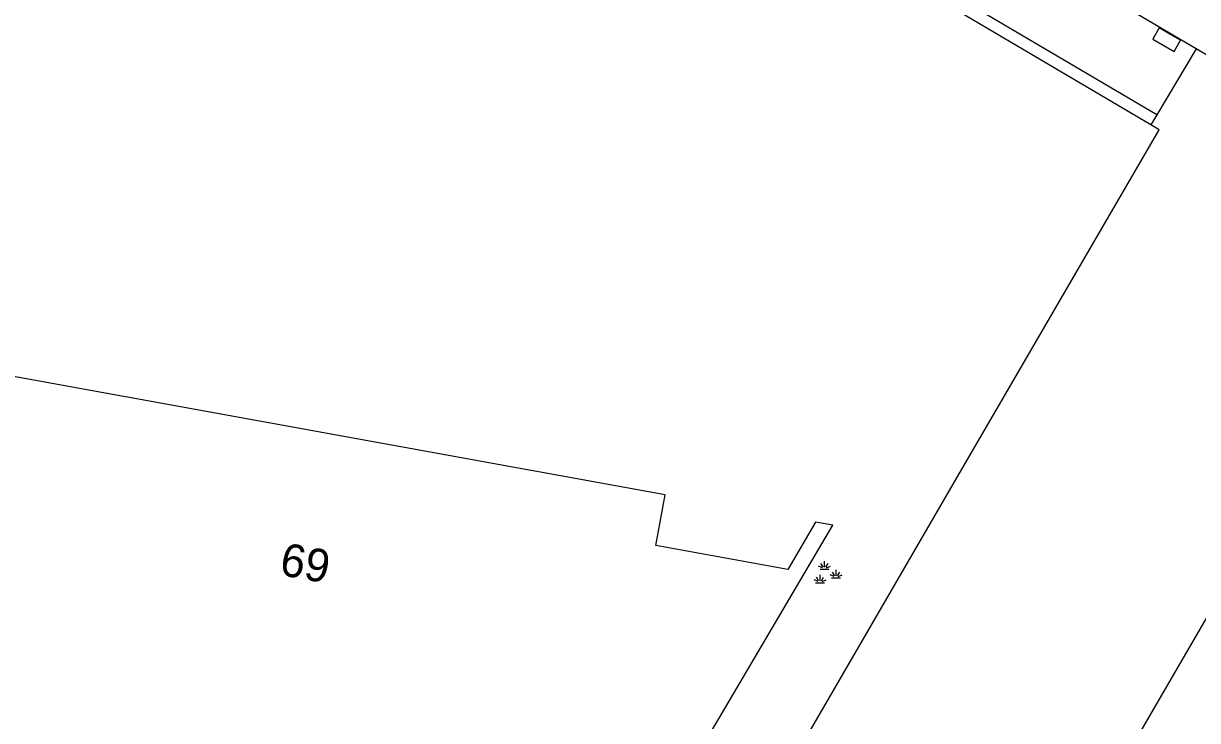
# Model space of a CAD drawing. Extents: x 132999 to 136000, y 398499 to 400501.
# Drawn here: x 133431.33 to 133467.1, y 399414.82 to 399436.06 of the extents above; entities that cross this region are included whole.
import ezdxf

# ---------------------------------------------------------------- set-up
doc = ezdxf.new("R2010")
doc.units = 0
for name, color, linetype in [('gg-afsc-hekwerk', 7, 'Continuous'), ('gg-anno-huisnummerreeks BGT', 7, 'Continuous'), ('gg-bbg-hoofdgebouw', 7, 'Continuous'), ('gg-knt-verharding', 7, 'Continuous'), ('gt-grn-groengrens', 7, 'Continuous'), ('gt-symb-groenvak', 7, 'Continuous'), ('gt-symb-kolk', 7, 'Continuous')]:
    doc.layers.add(name, color=color, linetype=linetype)

# ---------------------------------------------------------------- blocks, each defined once
blk = doc.blocks.new('gt0-KOLK')
at = {"layer": 'gt-symb-kolk'}
blk.add_lwpolyline([(0, 0), (0.375, 0), (0.375, 0.4), (-0.375, 0.4), (-0.375, 0), (0, 0)], dxfattribs=at)
blk = doc.blocks.new('gt0-GRVAK')
at = {"layer": 'gt-symb-groenvak'}
for p, q in [((-0.047, 0.214), (-0.047, 0.393)), ((-0.11, 0.189), (-0.228, 0.24)), ((-0.182, 0.153), (0.088, 0.153)), ((-0.091, 0.211), (-0.156, 0.322)), ((-0.004, 0.211), (0.061, 0.322)), ((0.015, 0.189), (0.133, 0.24)), ((0.262, -0.052), (0.197, 0.059)), ((0.305, -0.049), (0.305, 0.13)), ((0.349, -0.052), (0.414, 0.059)), ((-0.245, -0.228), (-0.363, -0.177)), ((-0.318, -0.264), (-0.047, -0.264)), ((-0.226, -0.206), (-0.291, -0.095)), ((-0.183, -0.203), (-0.183, -0.024)), ((-0.139, -0.206), (-0.074, -0.095)), ((-0.12, -0.228), (-0.002, -0.177)), ((0.243, -0.074), (0.125, -0.023)), ((0.17, -0.11), (0.441, -0.11)), ((0.368, -0.074), (0.486, -0.023))]:
    blk.add_line(p, q, dxfattribs=at)

msp = doc.modelspace()

# ---------------------------------------------------------------- linework, layer by layer
at = {"layer": 'gg-afsc-hekwerk'}
for p, q in [((133465.673, 399432.969), (133443.165, 399446.269)), ((133449.585, 399404.679), (133459.657, 399422.023))]:
    msp.add_line(p, q, dxfattribs=at)
msp.add_lwpolyline([(133459.657, 399422.023), (133465.926, 399432.819), (133465.673, 399432.969)], dxfattribs=at)
at = {"layer": 'gg-bbg-hoofdgebouw'}
msp.add_lwpolyline([(133455.984, 399420.773), (133455.463, 399420.868), (133454.612, 399419.426), (133450.595, 399420.156), (133450.876, 399421.701), (133430.349, 399425.428), (133427.849, 399411.582), (133448.389, 399407.873), (133449.471, 399413.89), (133451.118, 399413.593), (133450.847, 399413.15), (133451.311, 399412.85), (133455.984, 399420.773)], dxfattribs=at)
at = {"layer": 'gg-knt-verharding'}
for p, q in [((133465.858, 399433.278), (133443.353, 399446.537)), ((133467.059, 399435.287), (133463.213, 399437.547)), ((133467.059, 399435.287), (133465.858, 399433.278)), ((133467.469, 399435.046), (133467.059, 399435.287))]:
    msp.add_line(p, q, dxfattribs=at)
at = {"layer": 'gt-grn-groengrens'}
for p, q in [((133483.566, 399445.873), (133459.608, 399404.589)), ((133465.858, 399433.278), (133465.673, 399432.969))]:
    msp.add_line(p, q, dxfattribs=at)

# ---------------------------------------------------------------- block references
at = {"layer": 'gt-symb-groenvak'}
msp.add_blockref('gt0-GRVAK', (133455.782, 399419.285), dxfattribs=at)
at = {"layer": 'gt-symb-kolk', "rotation": 149.99927221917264}
msp.add_blockref('gt0-KOLK', (133466.258, 399435.734), dxfattribs=at)

# ---------------------------------------------------------------- texts
at = {"layer": 'gg-anno-huisnummerreeks BGT'}
msp.add_text('69', height=1, rotation=349.7, dxfattribs=at).set_placement((133439.098, 399419.266))

doc.saveas('drawing.dxf')
